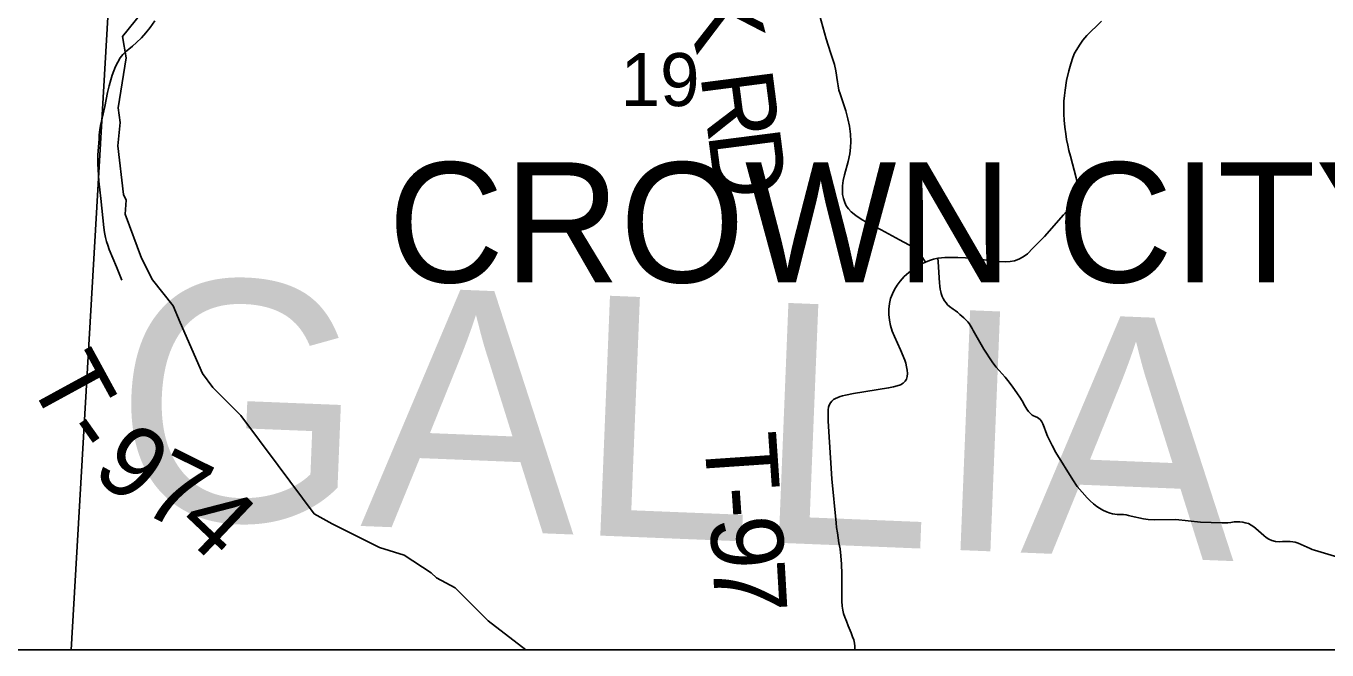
# Model space of a CAD drawing. Extents: x 396.2 to 468.4, y 232.6 to 279.1.
# Drawn here: x 416.904 to 417.93, y 264.258 to 264.751 of the extents above; entities that cross this region are included whole.
import ezdxf

# ---------------------------------------------------------------- set-up
doc = ezdxf.new("R2010")
doc.units = 0
for name, color, linetype in [('Default', 7, 'Continuous'), ('GM_X_Corporation_Text', 7, 'Continuous'), ('GM_X_County_Text', 7, 'Continuous'), ('GM_X_Minor_River', 7, 'Continuous'), ('GM_X_Section_Text', 7, 'Continuous'), ('GM_X_Township_Road', 7, 'Continuous'), ('GM_X_Township_Road_Text', 7, 'Continuous'), ('SH_Cut_Line', 7, 'Continuous'), ('TX_P_1', 7, 'Continuous')]:
    doc.layers.add(name, color=color, linetype=linetype)

msp = doc.modelspace()

# ---------------------------------------------------------------- linework, layer by layer
at = {"layer": 'Default'}
msp.add_lwpolyline([(416.1109, 264.2582), (419.0235, 264.2582), (419.2191, 264.4223), (419.3182, 264.5328), (419.3459, 264.5958), (419.4071, 264.6596), (419.4868, 264.7705), (419.6444, 264.9269), (419.7849, 265.0207), (419.9555, 265.1084), (420.085, 265.1543), (420.0978, 265.1538), (420.1046, 265.2594), (420.1706, 266.286), (420.2123, 266.9119), (420.2338, 267.1948)], dxfattribs=at)
for points in [[(416.2333, 264.2582), (416.9391, 264.2582), (416.997, 265.2568), (415.9561, 265.311), (415.8954, 264.2719)], [(416.9391, 264.2582), (417.9647, 264.2582), (417.9708, 264.3572), (417.979, 264.4967), (417.9865, 264.6267), (417.9938, 264.7475), (418.0011, 264.8671), (418.0079, 264.9749), (418.0224, 265.2055), (416.997, 265.2568)]]:
    msp.add_lwpolyline(points, close=True, dxfattribs=at)
at = {"layer": 'GM_X_Minor_River'}
msp.add_lwpolyline([(416.9996, 264.767), (416.9796, 264.7422), (416.9826, 264.7255), (416.9762, 264.6859), (416.9778, 264.6745), (416.9759, 264.6559), (416.9805, 264.6175), (416.9824, 264.613), (416.9816, 264.602), (416.9945, 264.5674), (417.0032, 264.5503), (417.0195, 264.5298), (417.0252, 264.5165), (417.0426, 264.4763), (417.0509, 264.4653), (417.0729, 264.4433), (417.1024, 264.4038), (417.1308, 264.3655), (417.1451, 264.3576), (417.1822, 264.339), (417.2019, 264.333), (417.2231, 264.319), (417.2272, 264.3152), (417.242, 264.3073), (417.2681, 264.2811), (417.2978, 264.2582)], dxfattribs=at)
at = {"layer": 'GM_X_Township_Road'}
for points in [[(417.5254, 264.7737), (417.5347, 264.7403), (417.538, 264.7297), (417.5397, 264.7248), (417.5411, 264.7202), (417.5422, 264.7152), (417.5436, 264.7064), (417.5441, 264.7034), (417.5447, 264.7), (417.5456, 264.6971), (417.5467, 264.6939), (417.5484, 264.689), (417.5502, 264.6837), (417.5518, 264.6773), (417.553, 264.6716), (417.5538, 264.6652), (417.554, 264.6595), (417.5537, 264.6546), (417.5532, 264.6497), (417.552, 264.6437), (417.5492, 264.633), (417.548, 264.6285), (417.5474, 264.6245), (417.5474, 264.6212), (417.5476, 264.6176), (417.5482, 264.6145), (417.5493, 264.6113), (417.5505, 264.6086), (417.5522, 264.6062), (417.5544, 264.6038), (417.5581, 264.6009), (417.5623, 264.598), (417.5666, 264.5954), (417.578, 264.5897), (417.5926, 264.5819), (417.6038, 264.5757), (417.6064, 264.5736), (417.6081, 264.5716), (417.6095, 264.5694), (417.613, 264.5642)], [(416.9791, 264.55), (416.9749, 264.5604), (416.9692, 264.5743), (416.9681, 264.5777), (416.9671, 264.5806), (416.9662, 264.5837), (416.9654, 264.5877), (416.9649, 264.5914), (416.9626, 264.6143), (416.9609, 264.6281), (416.9603, 264.6417), (416.9601, 264.6454), (416.9603, 264.6485), (416.9611, 264.6615), (416.9613, 264.6646), (416.9618, 264.6685), (416.9622, 264.672), (416.9656, 264.6871), (416.9679, 264.6981), (416.9691, 264.7033), (416.9704, 264.7081), (416.9715, 264.7118), (416.9727, 264.7152), (416.9742, 264.7185), (416.9759, 264.7219), (416.9779, 264.7253), (416.9799, 264.7279), (416.9821, 264.7301), (416.9847, 264.7323), (416.9875, 264.7346), (416.9907, 264.7374), (416.9947, 264.7413), (416.9979, 264.745), (417.0014, 264.7493), (417.0052, 264.7547)], [(417.6228, 264.5673), (417.6255, 264.5676), (417.6282, 264.5678), (417.6325, 264.5679), (417.6384, 264.5678), (417.6446, 264.5676), (417.6507, 264.567), (417.6701, 264.5648), (417.6757, 264.5645), (417.6798, 264.5648), (417.6831, 264.5653), (417.6865, 264.5665), (417.6899, 264.5683), (417.6933, 264.5707), (417.6977, 264.5751), (417.7068, 264.5843), (417.7218, 264.6015), (417.7278, 264.6083), (417.7303, 264.6118), (417.7317, 264.6147), (417.7325, 264.6171), (417.7329, 264.6198), (417.7329, 264.6232), (417.7326, 264.6266), (417.7317, 264.6307), (417.7274, 264.6477), (417.7261, 264.6522), (417.7252, 264.6566), (417.7243, 264.661), (417.7236, 264.6655), (417.7229, 264.6706), (417.7223, 264.6761), (417.7221, 264.6809), (417.722, 264.6859), (417.7222, 264.6912), (417.7226, 264.6958), (417.7231, 264.6998), (417.7243, 264.7074), (417.726, 264.7152), (417.7275, 264.7206), (417.7291, 264.7257), (417.7306, 264.729), (417.7323, 264.7321), (417.7345, 264.7355), (417.7372, 264.7394), (417.7403, 264.7429), (417.744, 264.7467), (417.7475, 264.7502), (417.7519, 264.7542)], [(417.5573, 264.2582), (417.5572, 264.2611), (417.557, 264.2635), (417.5564, 264.2662), (417.5555, 264.2686), (417.5544, 264.2718), (417.5521, 264.2772), (417.5506, 264.2808), (417.5493, 264.284), (417.5484, 264.2871), (417.5478, 264.2897), (417.5473, 264.2928), (417.5471, 264.2968), (417.547, 264.3182), (417.5467, 264.3259), (417.5462, 264.3324), (417.5456, 264.338), (417.5447, 264.3428), (417.5435, 264.3505), (417.5429, 264.3548), (417.5425, 264.3586), (417.539, 264.3931), (417.5362, 264.4388), (417.5361, 264.4422), (417.5361, 264.4449), (417.5363, 264.4477), (417.5366, 264.4498), (417.5371, 264.4514), (417.538, 264.4533), (417.5391, 264.4546), (417.5405, 264.4558), (417.5421, 264.4566), (417.5437, 264.4574), (417.5456, 264.4581), (417.5474, 264.4587), (417.5499, 264.4593), (417.5563, 264.4605), (417.5839, 264.465), (417.5877, 264.4658), (417.5907, 264.4665), (417.5933, 264.4674), (417.5953, 264.4686), (417.597, 264.4704), (417.5979, 264.4719), (417.5985, 264.474), (417.5987, 264.4763), (417.5985, 264.4789), (417.5981, 264.4817), (417.5975, 264.4844), (417.5967, 264.4869), (417.5932, 264.4951), (417.5885, 264.5054), (417.5867, 264.5098), (417.5854, 264.5143), (417.5846, 264.5184), (417.5841, 264.523), (417.5841, 264.5272), (417.5845, 264.5315), (417.5855, 264.5354), (417.587, 264.5392), (417.5885, 264.5426), (417.5905, 264.546), (417.5929, 264.5492), (417.5961, 264.5528), (417.5997, 264.556), (417.6033, 264.5586), (417.6077, 264.5615), (417.6106, 264.563), (417.613, 264.5642)], [(417.613, 264.5642), (417.6162, 264.5656), (417.6194, 264.5666), (417.6228, 264.5673)], [(417.6228, 264.5673), (417.623, 264.5644), (417.624, 264.548), (417.6243, 264.5452), (417.6246, 264.5428), (417.625, 264.5409), (417.6254, 264.5394), (417.6262, 264.5372), (417.627, 264.5354), (417.628, 264.5336), (417.6292, 264.5321), (417.6304, 264.5306), (417.6319, 264.5293), (417.6348, 264.5272), (417.6363, 264.5261), (417.6382, 264.5246), (417.6401, 264.523), (417.6432, 264.5202), (417.6448, 264.5186), (417.6463, 264.517), (417.6473, 264.5158), (417.6482, 264.5145), (417.649, 264.5132), (417.6498, 264.5118), (417.6506, 264.5103), (417.659, 264.4955), (417.661, 264.4923), (417.6634, 264.4887), (417.666, 264.4848), (417.6688, 264.4813), (417.6757, 264.4735), (417.678, 264.4707), (417.6805, 264.4674), (417.6832, 264.4638), (417.6856, 264.4604), (417.6874, 264.4576), (417.6891, 264.4548), (417.6913, 264.4507), (417.6929, 264.4482), (417.6943, 264.4464), (417.6954, 264.4451), (417.6963, 264.4442), (417.6972, 264.4435), (417.6982, 264.4429), (417.6996, 264.4424), (417.7012, 264.4416), (417.7024, 264.4408), (417.7034, 264.4401), (417.7042, 264.4391), (417.7048, 264.4382), (417.7054, 264.4367), (417.7065, 264.4339), (417.7079, 264.4304), (417.7093, 264.427), (417.7109, 264.4238), (417.7128, 264.4196), (417.7157, 264.414), (417.7291, 264.3924), (417.7327, 264.3873), (417.7405, 264.3782), (417.7429, 264.3758), (417.7455, 264.3736), (417.7481, 264.3715), (417.7503, 264.37), (417.7529, 264.3685), (417.7558, 264.3672), (417.7587, 264.3662), (417.7605, 264.3657), (417.7623, 264.3654), (417.7641, 264.3652), (417.7691, 264.365), (417.7713, 264.3647), (417.7732, 264.3644), (417.7752, 264.3639), (417.7849, 264.3617), (417.7867, 264.3614), (417.7886, 264.3612), (417.7937, 264.3608), (417.8105, 264.3611), (417.83, 264.359), (417.8466, 264.3584), (417.8493, 264.3585), (417.8515, 264.3586), (417.8537, 264.3588), (417.8563, 264.3592), (417.8586, 264.3593), (417.8608, 264.3592), (417.8632, 264.359), (417.8652, 264.3586), (417.8677, 264.3579), (417.8699, 264.3567), (417.8719, 264.3553), (417.8736, 264.3541), (417.8799, 264.3486), (417.8818, 264.3469), (417.8838, 264.3456), (417.8861, 264.3445), (417.8891, 264.3439), (417.8922, 264.3436), (417.8945, 264.3437), (417.8975, 264.3439), (417.9005, 264.3439), (417.9026, 264.3436), (417.9046, 264.3432), (417.9069, 264.3425), (417.9164, 264.3383), (417.918, 264.3376), (417.9197, 264.337), (417.9664, 264.323)]]:
    msp.add_lwpolyline(points, dxfattribs=at)
at = {"layer": 'SH_Cut_Line'}
msp.add_lwpolyline([(416.1109, 264.2582), (419.0235, 264.2582), (419.2191, 264.4223), (419.3182, 264.5328), (419.3459, 264.5958), (419.4071, 264.6596), (419.4868, 264.7705), (419.6444, 264.9269), (419.7849, 265.0207), (419.9555, 265.1084), (420.085, 265.1543), (420.0978, 265.1538), (420.148, 265.152), (420.1871, 265.1228), (420.2361, 265.1835), (420.298, 265.2112), (420.475, 265.2412)], dxfattribs=at)
at = {"layer": 'TX_P_1'}
msp.add_line((427.4513, 264.2582), (413.8513, 264.2582), dxfattribs=at)

# ---------------------------------------------------------------- texts
at = {"layer": 'GM_X_Corporation_Text'}
msp.add_text('CROWN CITY', height=0.0947, rotation=0, dxfattribs=at).set_placement((417.1891, 264.5482))
at = {"layer": 'GM_X_County_Text'}
msp.add_text('GALLIA COUNTY', height=0.189394, rotation=357.6921, dxfattribs=at).set_placement((416.9701, 264.364))
at = {"layer": 'GM_X_Section_Text'}
msp.add_text('19', height=0.04186, rotation=0, dxfattribs=at).set_placement((417.3725, 264.6873))
at = {"layer": 'GM_X_Township_Road_Text'}
for s, rotation, p in [('K', 284.6879, (417.4201, 264.7757)), ('R', 277.3579, (417.4353, 264.712)), ('D', 277.2942, (417.4412, 264.6657)), ('T', 298.645, (416.9042, 264.4722)), ('-', 305.2595, (416.9283, 264.4288)), ('9', 321.4887, (416.9538, 264.397)), ('T', 273.8943, (417.4383, 264.4281)), ('7', 333.6828, (416.9923, 264.3682)), ('4', 316.5071, (417.02, 264.3552)), ('-', 273.8746, (417.4412, 264.3857)), ('9', 273.7288, (417.4428, 264.3624)), ('7', 273.3168, (417.445, 264.3276))]:
    msp.add_text(s, height=0.0568, rotation=rotation, dxfattribs=at).set_placement(p)

doc.saveas('drawing.dxf')
